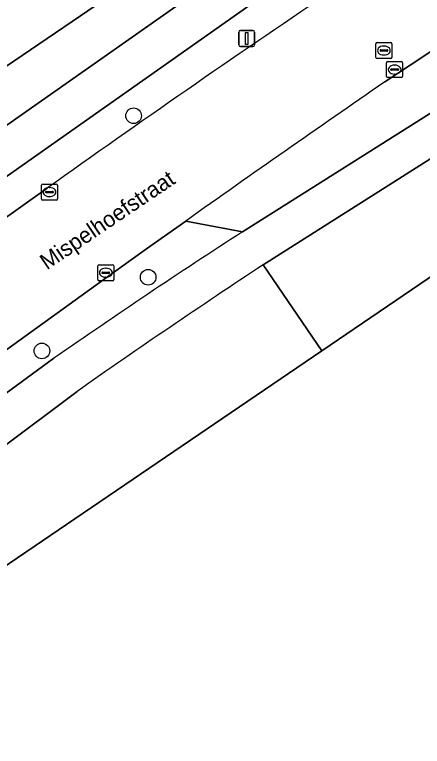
# Model space of a CAD drawing. Extents: x 156141 to 158132, y 385651 to 388333.
# Drawn here: x 157126.83 to 157152.38, y 387365.51 to 387411.3 of the extents above; entities that cross this region are included whole.
import ezdxf

# ---------------------------------------------------------------- set-up
doc = ezdxf.new("R2010")
doc.units = 0
for name, color, linetype in [('IMGEO_Berm_groen', 7, 'Continuous'), ('IMGEO_Boom', 7, 'Continuous'), ('IMGEO_Erf', 7, 'Continuous'), ('IMGEO_Fietspad_gesloten', 7, 'Continuous'), ('IMGEO_Hek', 7, 'Continuous'), ('IMGEO_Kolk', 7, 'Continuous'), ('IMGEO_Lichtmast', 7, 'Continuous'), ('IMGEO_Openbare_ruimte_label', 7, 'Continuous'), ('IMGEO_Rijbaan_lokaal_gesloten', 7, 'Continuous'), ('IMGEO_Rijbaan_lokaal_open', 7, 'Continuous'), ('IMGEO_Rioolput', 7, 'Continuous')]:
    doc.layers.add(name, color=color, linetype=linetype)

msp = doc.modelspace()

# ---------------------------------------------------------------- linework, layer by layer
at = {"layer": 'IMGEO_Berm_groen'}
msp.add_lwpolyline([(157137.912, 387412.533), (157148.821, 387420.011), (157174.885, 387437.202), (157173.099, 387439.906), (157140.228, 387417.558), (157109.727, 387396.821), (157104.61, 387404.362), (157081.998, 387438.485), (157056.661, 387472.844), (157055.53, 387474.398), (157049.642, 387482.487), (157044.774, 387489.292), (157043.363, 387491.315), (157042.763, 387487.53), (157046.016, 387483.012), (157049.525, 387482.395), (157055.583, 387473.982), (157055.035, 387470.606), (157079.914, 387436.105), (157099.33, 387407.576), (157109.517, 387392.577), (157111.214, 387393.791), (157111.412, 387393.93), (157112.026, 387394.361)], close=True, dxfattribs=at)
for points in [[(157146.436, 387412.609), (157145.187, 387414.455), (157113.657, 387392.275)], [(157116.51, 387391.661), (157128.872, 387400.439)], [(157141.113, 387397.712), (157137.554, 387398.385), (157135.103, 387396.644), (157132.657, 387394.897), (157119.864, 387385.702), (157117.079, 387383.674), (157117.793, 387382.686), (157119.011, 387382.386), (157124.239, 387386.111), (157129.298, 387389.802)], [(157146.086, 387390.271), (157142.412, 387395.652)], [(157130.752, 387387.725), (157125.747, 387383.99), (157113.203, 387375.099), (157109.843, 387372.677), (157113.082, 387367.853), (157146.086, 387390.271)]]:
    msp.add_lwpolyline(points, dxfattribs=at)
for centre, radius, start, end in [((157623.891, 386704.776), 853.81, 124.000889, 125.434866), ((157368.775, 387044.879), 419.906, 122.83174, 124.77192), ((157415.636, 386981.222), 496.39, 123.39592, 125.02339)]:
    msp.add_arc(centre, radius, start, end, dxfattribs=at)
at = {"layer": 'IMGEO_Boom'}
for centre in [(157134.288, 387404.978), (157135.203, 387394.869), (157128.543, 387390.261)]:
    msp.add_circle(centre, 0.489, dxfattribs=at)
at = {"layer": 'IMGEO_Erf'}
for points in [[(157081.998, 387438.485), (157104.61, 387404.362), (157109.727, 387396.821), (157140.228, 387417.558), (157173.099, 387439.906), (157193.499, 387453.775), (157201.584, 387459.272), (157202.194, 387458.821), (157237.383, 387481.192), (157245.839, 387486.569), (157246.392, 387486.92), (157247.12, 387487.423), (157247.441, 387487.609), (157265.679, 387498.206), (157266.396, 387498.622), (157275.102, 387503.234), (157294.466, 387513.49), (157293.568, 387514.64), (157290.635, 387518.399), (157266.882, 387548.834)], [(157320.713, 387353.62), (157305.682, 387375.027), (157304.638, 387374.518), (157279.268, 387361.368), (157273.458, 387370.719), (157258.79, 387393.387), (157280.492, 387407.431), (157244.126, 387455.856), (157229.426, 387446.502), (157227.32, 387445.161), (157222.219, 387441.873), (157217.755, 387438.96), (157217.053, 387438.479), (157213.08, 387435.638), (157159.406, 387399.31), (157146.086, 387390.271), (157113.082, 387367.853), (157106.068, 387363.071)]]:
    msp.add_lwpolyline(points, dxfattribs=at)
at = {"layer": 'IMGEO_Fietspad_gesloten'}
msp.add_lwpolyline([(157176.297, 387435.062), (157174.885, 387437.202), (157148.821, 387420.011), (157137.912, 387412.533), (157112.026, 387394.361), (157113.657, 387392.275), (157145.187, 387414.455), (157146.708, 387415.502)], close=True, dxfattribs=at)
for points in [[(157154.583, 387406.202), (157141.113, 387397.712)], [(157142.412, 387395.652), (157156.053, 387404.291)], [(157129.298, 387389.802), (157124.239, 387386.111), (157125.747, 387383.99), (157130.752, 387387.725)]]:
    msp.add_lwpolyline(points, dxfattribs=at)
for centre, radius, start, end in [((157368.775, 387044.879), 419.906, 122.83174, 124.77192), ((157415.636, 386981.222), 496.39, 123.39592, 125.02339)]:
    msp.add_arc(centre, radius, start, end, dxfattribs=at)
at = {"layer": 'IMGEO_Hek'}
for points in [[(157109.727, 387396.821), (157140.228, 387417.558)], [(157146.086, 387390.271), (157159.406, 387399.31)], [(157113.082, 387367.853), (157146.086, 387390.271)]]:
    msp.add_lwpolyline(points, dxfattribs=at)
at = {"layer": 'IMGEO_Kolk'}
for p, q in [((157150.218, 387408.363), (157151.07, 387408.363)), ((157150.143, 387407.437), (157150.143, 387408.289)), ((157150.402, 387407.857), (157150.402, 387407.869)), ((157150.445, 387407.906), (157150.843, 387407.906)), ((157150.631, 387408.143), (157150.656, 387408.143)), ((157150.886, 387407.869), (157150.886, 387407.857)), ((157151.144, 387408.289), (157151.144, 387407.437)), ((157150.84, 387407.82), (157150.442, 387407.82)), ((157150.654, 387407.583), (157150.629, 387407.583)), ((157151.07, 387407.363), (157150.218, 387407.363)), ((157128.518, 387399.776), (157128.518, 387400.628)), ((157128.593, 387400.702), (157129.445, 387400.702)), ((157129.519, 387400.628), (157129.519, 387399.776)), ((157128.777, 387400.196), (157128.777, 387400.208)), ((157129.215, 387400.159), (157128.817, 387400.159)), ((157128.82, 387400.245), (157129.218, 387400.245)), ((157129.006, 387400.482), (157129.031, 387400.482)), ((157129.261, 387400.208), (157129.261, 387400.196)), ((157129.445, 387399.702), (157128.593, 387399.702)), ((157129.029, 387399.922), (157129.004, 387399.922)), ((157132.047, 387394.723), (157132.047, 387395.575)), ((157132.122, 387395.649), (157132.974, 387395.649)), ((157133.048, 387395.575), (157133.048, 387394.723)), ((157132.306, 387395.143), (157132.306, 387395.155)), ((157132.744, 387395.106), (157132.346, 387395.106)), ((157132.349, 387395.192), (157132.747, 387395.192)), ((157132.535, 387395.429), (157132.56, 387395.429)), ((157132.79, 387395.155), (157132.79, 387395.143)), ((157132.974, 387394.649), (157132.122, 387394.649)), ((157132.558, 387394.869), (157132.533, 387394.869))]:
    msp.add_line(p, q, dxfattribs=at)
for points in [[(157150.218, 387408.363), (157151.07, 387408.363)], [(157150.143, 387407.437), (157150.143, 387408.289)], [(157151.144, 387408.289), (157151.144, 387407.437)], [(157151.07, 387407.363), (157150.218, 387407.363)], [(157128.518, 387399.776), (157128.518, 387400.628)], [(157128.593, 387400.702), (157129.445, 387400.702)], [(157129.519, 387400.628), (157129.519, 387399.776)], [(157129.445, 387399.702), (157128.593, 387399.702)], [(157132.047, 387394.723), (157132.047, 387395.575)], [(157132.122, 387395.649), (157132.974, 387395.649)], [(157133.048, 387395.575), (157133.048, 387394.723)], [(157132.974, 387394.649), (157132.122, 387394.649)]]:
    msp.add_lwpolyline(points, dxfattribs=at)
for centre, radius, start, end in [((157150.22, 387408.287), 0.0765, 91.552, 178.448), ((157150.22, 387408.287), 0.0765, 91.552, 178.448), ((157151.068, 387408.287), 0.0765, 1.552, 88.448), ((157151.068, 387408.287), 0.0765, 1.552, 88.448), ((157150.442, 387407.866), 0.0403, 85.8775, 175.7526), ((157150.439, 387407.856), 0.0366, 178.938, 274.7102), ((157150.843, 387407.863), 0.043, 264.8664, 352.4533), ((157150.847, 387407.868), 0.0386, 1.7309, 96.639), ((157150.22, 387407.439), 0.0765, 181.552, 268.448), ((157150.22, 387407.439), 0.0765, 181.552, 268.448), ((157151.068, 387407.439), 0.0765, 271.552, 358.448), ((157151.068, 387407.439), 0.0765, 271.552, 358.448), ((157128.595, 387400.626), 0.0765, 91.552, 178.448), ((157128.595, 387400.626), 0.0765, 91.552, 178.448), ((157129.443, 387400.626), 0.0765, 1.552, 88.448), ((157129.443, 387400.626), 0.0765, 1.552, 88.448), ((157128.817, 387400.205), 0.0403, 85.8775, 175.7526), ((157128.814, 387400.195), 0.0366, 178.938, 274.7102), ((157129.218, 387400.202), 0.043, 264.8664, 352.4533), ((157129.222, 387400.207), 0.0386, 1.7309, 96.639), ((157128.595, 387399.778), 0.0765, 181.552, 268.448), ((157128.595, 387399.778), 0.0765, 181.552, 268.448), ((157129.443, 387399.778), 0.0765, 271.552, 358.448), ((157129.443, 387399.778), 0.0765, 271.552, 358.448), ((157132.124, 387395.573), 0.0765, 91.552, 178.448), ((157132.124, 387395.573), 0.0765, 91.552, 178.448), ((157132.972, 387395.573), 0.0765, 1.552, 88.448), ((157132.972, 387395.573), 0.0765, 1.552, 88.448), ((157132.346, 387395.152), 0.0403, 85.8775, 175.7526), ((157132.343, 387395.142), 0.0366, 178.938, 274.7102), ((157132.747, 387395.149), 0.043, 264.8664, 352.4533), ((157132.751, 387395.154), 0.0386, 1.7309, 96.639), ((157132.124, 387394.725), 0.0765, 181.552, 268.448), ((157132.124, 387394.725), 0.0765, 181.552, 268.448), ((157132.972, 387394.725), 0.0765, 271.552, 358.448), ((157132.972, 387394.725), 0.0765, 271.552, 358.448)]:
    msp.add_arc(centre, radius, start, end, dxfattribs=at)
for centre, major_axis, ratio, start_param, end_param in [((157150.63, 387407.863), (-0.387, 0.002), 0.722429, 4.712389, 7.853982), ((157150.655, 387407.863), (-0.39, 0.002), 0.717154, 1.570796, 4.712389), ((157129.005, 387400.202), (-0.387, 0.002), 0.722429, 4.712389, 7.853982), ((157129.03, 387400.202), (-0.39, 0.002), 0.717154, 1.570796, 4.712389), ((157132.534, 387395.149), (-0.387, 0.002), 0.722429, 4.712389, 7.853982), ((157132.559, 387395.149), (-0.39, 0.002), 0.717154, 1.570796, 4.712389)]:
    msp.add_ellipse(centre, major_axis=major_axis, ratio=ratio, start_param=start_param, end_param=end_param, dxfattribs=at)
at = {"layer": 'IMGEO_Lichtmast'}
for p, q in [((157140.88, 387409.412), (157140.88, 387410.212)), ((157140.88, 387410.212), (157140.88, 387409.412)), ((157140.98, 387410.312), (157141.77, 387410.312)), ((157141.77, 387410.312), (157140.98, 387410.312)), ((157141.87, 387410.212), (157141.87, 387409.412)), ((157141.87, 387409.412), (157141.87, 387410.212)), ((157141.77, 387409.312), (157140.98, 387409.312)), ((157140.98, 387409.312), (157141.77, 387409.312))]:
    msp.add_line(p, q, dxfattribs=at)
msp.add_lwpolyline([(157141.3, 387410.187), (157141.45, 387410.187), (157141.45, 387409.437), (157141.3, 387409.437), (157141.3, 387410.187)], dxfattribs=at)
for centre, start, end in [((157140.98, 387410.212), 90, 180), ((157140.98, 387410.212), 90, 180), ((157141.77, 387410.212), 0, 90), ((157141.77, 387410.212), 360, 90), ((157140.98, 387409.412), 180, 270), ((157140.98, 387409.412), 180, 270), ((157141.77, 387409.412), 270, 0), ((157141.77, 387409.412), 270, 0)]:
    msp.add_arc(centre, 0.1, start, end, dxfattribs=at)
at = {"layer": 'IMGEO_Rijbaan_lokaal_gesloten'}
for points in [[(157150.029, 387407.093), (157152.404, 387408.66), (157155.197, 387410.551), (157165.768, 387417.709), (157185.965, 387430.958), (157201.088, 387440.934), (157204.873, 387443.401), (157211.013, 387447.401), (157215.155, 387450.1), (157218.471, 387452.261), (157222.93, 387455.155), (157233.52, 387462.029)], [(157128.872, 387400.439), (157116.51, 387391.661)], [(157117.079, 387383.674), (157119.864, 387385.702), (157132.657, 387394.897), (157135.103, 387396.644), (157137.554, 387398.385)]]:
    msp.add_lwpolyline(points, dxfattribs=at)
for centre, radius, start, end in [((157623.891, 386704.776), 853.81, 124.000889, 125.434866), ((157792.708, 386473.108), 1133.739, 124.532002, 125.300859)]:
    msp.add_arc(centre, radius, start, end, dxfattribs=at)
at = {"layer": 'IMGEO_Rijbaan_lokaal_open'}
msp.add_lwpolyline([(157137.554, 387398.385), (157141.113, 387397.712), (157154.583, 387406.202), (157155.197, 387410.551), (157152.404, 387408.66), (157150.029, 387407.093)], dxfattribs=at)
msp.add_lwpolyline([(157142.412, 387395.652), (157146.086, 387390.271), (157159.406, 387399.31), (157156.053, 387404.291)], close=True, dxfattribs=at)
msp.add_arc((157792.708, 386473.108), 1133.739, 124.532002, 125.300859, dxfattribs=at)
at = {"layer": 'IMGEO_Rioolput'}
for p, q in [((157149.47, 387408.632), (157149.47, 387409.484)), ((157149.545, 387409.558), (157150.397, 387409.558)), ((157149.958, 387409.338), (157149.983, 387409.338)), ((157150.471, 387409.484), (157150.471, 387408.632)), ((157149.729, 387409.052), (157149.729, 387409.064)), ((157150.167, 387409.015), (157149.769, 387409.015)), ((157149.772, 387409.101), (157150.17, 387409.101)), ((157149.981, 387408.778), (157149.956, 387408.778)), ((157150.213, 387409.064), (157150.213, 387409.052)), ((157150.397, 387408.558), (157149.545, 387408.558))]:
    msp.add_line(p, q, dxfattribs=at)
for points in [[(157149.47, 387408.632), (157149.47, 387409.484)], [(157149.545, 387409.558), (157150.397, 387409.558)], [(157150.471, 387409.484), (157150.471, 387408.632)], [(157150.397, 387408.558), (157149.545, 387408.558)]]:
    msp.add_lwpolyline(points, dxfattribs=at)
for centre, radius, start, end in [((157149.547, 387409.482), 0.0765, 91.552, 178.448), ((157149.547, 387409.482), 0.0765, 91.552, 178.448), ((157150.395, 387409.482), 0.0765, 1.552, 88.448), ((157150.395, 387409.482), 0.0765, 1.552, 88.448), ((157149.769, 387409.061), 0.0403, 85.8775, 175.7526), ((157149.766, 387409.051), 0.0366, 178.938, 274.7102), ((157150.17, 387409.058), 0.043, 264.8664, 352.4533), ((157150.174, 387409.063), 0.0386, 1.7309, 96.639), ((157149.547, 387408.634), 0.0765, 181.552, 268.448), ((157149.547, 387408.634), 0.0765, 181.552, 268.448), ((157150.395, 387408.634), 0.0765, 271.552, 358.448), ((157150.395, 387408.634), 0.0765, 271.552, 358.448)]:
    msp.add_arc(centre, radius, start, end, dxfattribs=at)
for centre, major_axis, ratio, start_param, end_param in [((157149.957, 387409.058), (-0.387, 0.002), 0.722429, 4.712389, 7.853982), ((157149.982, 387409.058), (-0.39, 0.002), 0.717154, 1.570796, 4.712389)]:
    msp.add_ellipse(centre, major_axis=major_axis, ratio=ratio, start_param=start_param, end_param=end_param, dxfattribs=at)

# ---------------------------------------------------------------- texts
at = {"layer": 'IMGEO_Openbare_ruimte_label'}
msp.add_text('Mispelhoefstraat', height=1, rotation=34.0395, dxfattribs=at).set_placement((157128.854, 387395.295))

doc.saveas('drawing.dxf')
